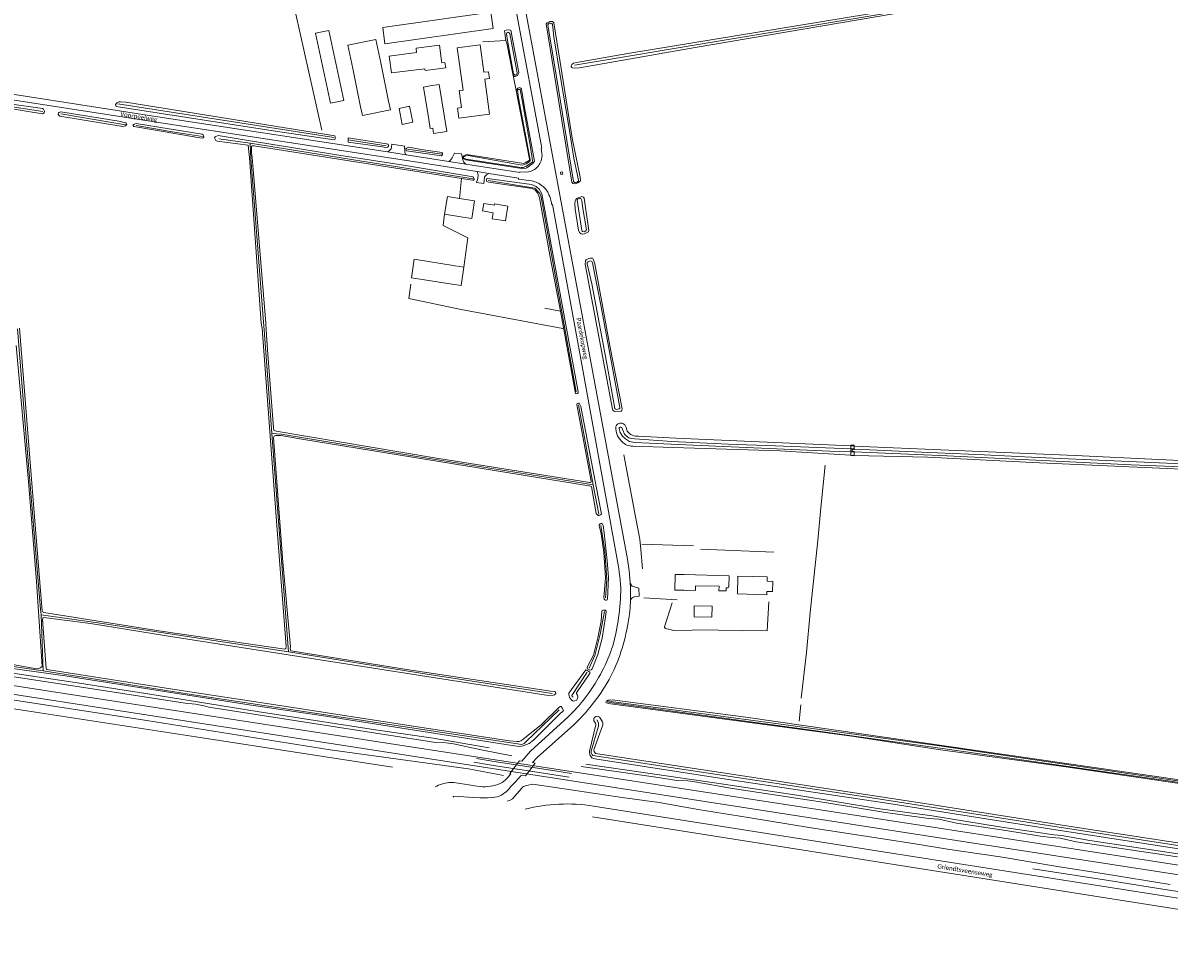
# Model space of a CAD drawing. Extents: x 177628 to 188968, y 384226 to 390673.
# Tile 350 of 393: x 187975 to 188619, y 384242 to 384767. Entities that reach past the tile are written whole.
import ezdxf

# ---------------------------------------------------------------- set-up
doc = ezdxf.new("R2010")
doc.units = 0
for name, color, linetype, lineweight in [('B01_T', 14, 'Continuous', 9), ('B02_F', 14, 'Continuous', 9), ('B02_T', 14, 'Continuous', 9), ('B03_F', 14, 'Continuous', 9), ('B04_F', 14, 'Continuous', 9), ('B11_F', 14, 'Continuous', 9), ('B14_F', 14, 'Continuous', 9), ('Q01_F', 253, 'Continuous', 9), ('Q01_T', 253, 'Continuous', 9), ('T02_F', 253, 'RASTER', 9), ('T03_F', 253, 'Continuous', 9), ('T04_F', 253, 'HAAG', 9), ('T05_F', 253, 'Continuous', 9), ('T07_F', 253, 'Continuous', 9), ('T09_F', 253, 'Continuous', 9), ('T09_T', 253, 'Continuous', 9), ('T13_F', 253, 'Continuous', 9), ('T22_F', 253, 'Continuous', 9), ('V00_F', 8, 'Continuous', 9), ('V00_T', 8, 'Continuous', 9), ('W01_F', 253, 'Continuous', 9), ('Z06', 7, 'Continuous', 9)]:
    doc.layers.add(name, color=color, linetype=linetype, lineweight=lineweight)
doc.styles.add('Legend', font='calibri.ttf')
doc.linetypes.add('HAAG', pattern='A,4,-1,[5,TOPOCAD.SHX,S=0.35,R=0,X=-0.35,Y=-0.35],-1', length=6)
doc.linetypes.add('RASTER', pattern='A,4,-1,[4,TOPOCAD.SHX,S=0.5,R=0,X=-0.5,Y=0],-1', length=6)

msp = doc.modelspace()

# ---------------------------------------------------------------- linework, layer by layer
at = {"layer": 'B01_T', "linetype": 'Continuous'}
for points in [[(188204.116, 384731.714), (188200.356, 384731.105), (188203.321, 384712.789)], [(188204.116, 384731.714), (188209.16, 384732.531), (188213.425, 384706.188), (188206.074, 384704.998), (188205.574, 384708.082), (188204.121, 384707.846), (188203.321, 384712.789)], [(188241.47, 384656.625), (188246.419, 384655.845), (188247.747, 384664.267), (188240.342, 384665.434), (188240.23, 384664.726), (188234.214, 384665.675), (188233.551, 384661.469)], [(188233.551, 384661.469), (188239.57, 384660.519), (188239.016, 384657.009), (188241.47, 384656.625)], [(188346.821, 384457.122), (188341.826, 384457.258), (188341.585, 384448.428), (188346.592, 384448.292)], [(188346.821, 384457.122), (188372.138, 384456.431), (188371.971, 384450.387), (188371.673, 384450.395)], [(188366.453, 384450.54), (188353.24, 384450.905), (188353.168, 384448.278), (188348.393, 384448.41), (188348.388, 384448.24), (188346.592, 384448.292)]]:
    msp.add_lwpolyline(points, dxfattribs=at)
at = {"layer": 'B02_F', "linetype": 'Continuous'}
msp.add_lwpolyline([(188213.8, 384669.599), (188212.245, 384659.64)], dxfattribs=at)
at = {"layer": 'B02_T', "linetype": 'Continuous'}
for points in [[(188234.308, 384739.455), (188232.302, 384754.83), (188219.36, 384753.108), (188222.63, 384729.415), (188220.499, 384729.124), (188221.786, 384719.539), (188219.524, 384719.226), (188220.278, 384713.665), (188237.378, 384715.924), (188234.818, 384735.546)], [(188176.367, 384744.718), (188180.791, 384723.211)], [(188165.02, 384719.96), (188160.587, 384741.465)], [(188165.02, 384719.96), (188166.03, 384715.06), (188181.799, 384718.311), (188180.791, 384723.211)], [(188192.596, 384720.279), (188186.626, 384719.04), (188188.471, 384710.149), (188194.441, 384711.388), (188192.596, 384720.279)], [(188278.375, 384683.547), (188278.605, 384682.178), (188277.636, 384681.992), (188277.384, 384683.35), (188278.375, 384683.547)], [(188213.8, 384669.599), (188220.553, 384668.538)], [(188220.553, 384668.538), (188229.006, 384667.21), (188227.444, 384657.265), (188222.489, 384658.043)], [(188212.245, 384659.64), (188222.489, 384658.043)], [(188195.215, 384634.381), (188218.142, 384630.701)], [(188223.081, 384629.93), (188221.46, 384619.54), (188216.523, 384620.311)], [(188218.142, 384630.701), (188223.081, 384629.93)], [(188216.523, 384620.311), (188193.554, 384623.975)], [(188393.274, 384447.723), (188393.219, 384445.785), (188376.788, 384446.254), (188377.073, 384456.244)], [(188377.073, 384456.244), (188393.504, 384455.785)], [(188393.504, 384455.785), (188393.436, 384453.406)], [(188352.55, 384439.518), (188352.42, 384433.36), (188362.447, 384433.147), (188362.578, 384439.306), (188352.55, 384439.518)]]:
    msp.add_lwpolyline(points, dxfattribs=at)
at = {"layer": 'B03_F', "linetype": 'Continuous'}
for points in [[(188238.164, 384773.132), (188239.451, 384764.018), (188178.745, 384755.447), (188177.458, 384764.561), (188238.164, 384773.132)], [(188139.707, 384761.36), (188147.231, 384762.956), (188155.577, 384723.615), (188148.053, 384722.019), (188139.707, 384761.36)]]:
    msp.add_lwpolyline(points, dxfattribs=at)
at = {"layer": 'B04_F', "linetype": 'Continuous'}
for points in [[(188157.982, 384702.586), (188158.052, 384701.481)], [(188158.052, 384701.481), (188158.132, 384700.212)], [(188442.277, 384524.144), (188442.272, 384523.938), (188440.418, 384523.985), (188440.423, 384524.188)], [(188440.423, 384524.188), (188440.472, 384526.106)], [(188440.472, 384526.106), (188440.515, 384527.794)], [(188440.515, 384527.794), (188440.558, 384529.462)], [(188440.558, 384529.462), (188440.567, 384529.833), (188442.443, 384529.785), (188442.432, 384529.381)], [(188442.39, 384527.719), (188442.381, 384527.399), (188441.194, 384527.43), (188441.166, 384526.323), (188442.332, 384526.293), (188442.326, 384526.033)], [(188442.326, 384526.033), (188442.277, 384524.144)], [(188442.432, 384529.381), (188442.39, 384527.719)]]:
    msp.add_lwpolyline(points, dxfattribs=at)
at = {"layer": 'B11_F', "linetype": 'Continuous'}
for points in [[(188370.448, 384447.922), (188366.383, 384448.035), (188366.453, 384450.54)], [(188371.656, 384449.767), (188370.499, 384449.772), (188370.448, 384447.922)], [(188371.673, 384450.395), (188371.656, 384449.767)]]:
    msp.add_lwpolyline(points, dxfattribs=at)
at = {"layer": 'B14_F', "linetype": 'Continuous'}
for points in [[(188176.367, 384744.718), (188173.649, 384757.904), (188157.869, 384754.651), (188160.587, 384741.465)], [(188210.531, 384745.755), (188209.323, 384754.718), (188196.187, 384752.946), (188196.509, 384750.563), (188181.06, 384748.48)], [(188181.06, 384748.48), (188182.318, 384739.153)], [(188201.241, 384740.321), (188212.846, 384741.886), (188212.438, 384744.917)], [(188212.438, 384744.917), (188210.659, 384744.679), (188210.531, 384745.755)], [(188182.318, 384739.153), (188201.167, 384741.432), (188201.241, 384740.321)], [(188234.308, 384739.455), (188236.909, 384739.752), (188237.38, 384735.851), (188234.818, 384735.546)], [(188195.215, 384634.381), (188193.554, 384623.975)], [(188393.436, 384453.406), (188396.6, 384453.316), (188396.438, 384447.633), (188393.274, 384447.723)]]:
    msp.add_lwpolyline(points, dxfattribs=at)
at = {"layer": 'Q01_F', "linetype": 'Continuous'}
for points in [[(188238.643, 384350.058), (188228.601, 384351.648)], [(188230.172, 384353.732), (188238.973, 384352.285)], [(188273.883, 384344.655), (188238.643, 384350.058)], [(188275.362, 384346.663), (188238.973, 384352.285)], [(188273.883, 384344.655), (188282.171, 384343.379)], [(188283.571, 384345.284), (188275.362, 384346.663)]]:
    msp.add_lwpolyline(points, dxfattribs=at)
at = {"layer": 'Q01_T', "linetype": 'Continuous'}
for points in [[(185911.203, 384713.178), (186000.145, 384699.372), (187292.38, 384499.72), (187999.855, 384390.097), (188499.942, 384313.085), (188870.824, 384255.75)], [(188870.034, 384250.659), (188499.895, 384307.795), (187999.747, 384385.247), (186999.89, 384539.685), (186000.018, 384694.382), (185910.533, 384708.249)]]:
    msp.add_lwpolyline(points, dxfattribs=at)
at = {"layer": 'T02_F', "linetype": 'RASTER'}
for points in [[(188143.294, 384706.949), (188128.697, 384772.088)], [(188220.553, 384668.538), (188221.726, 384679.736)], [(188223.081, 384629.93), (188225.36, 384646.469), (188211.51, 384653.367), (188212.245, 384659.64)], [(188278.704, 384595.41), (188221.485, 384606.031), (188192.162, 384612.229), (188193.328, 384620.316)]]:
    msp.add_lwpolyline(points, dxfattribs=at)
at = {"layer": 'T03_F', "linetype": 'Continuous'}
for points in [[(188246.61, 384757.202), (188233.738, 384756.573)], [(188250.784, 384737.527), (188247.207, 384755.855), (188246.61, 384757.202)], [(188252.402, 384729.233), (188250.784, 384737.527)], [(188224.564, 384693.181), (188256.786, 384688.108), (188257.532, 384688.467), (188259.671, 384689.752), (188259.951, 384690.55), (188252.402, 384729.233)]]:
    msp.add_lwpolyline(points, dxfattribs=at)
at = {"layer": 'T04_F', "linetype": 'HAAG'}
for points in [[(188323.049, 384474.177), (188352.166, 384473.212)], [(188355.986, 384471.331), (188397.25, 384469.698)], [(188324.106, 384444.161), (188342.949, 384443.04)], [(188352.509, 384426.045), (188351.156, 384425.834), (188341.113, 384425.683), (188336.446, 384426.85), (188335.857, 384427.456), (188335.882, 384427.815), (188340.111, 384441.228)], [(188352.509, 384426.045), (188393.561, 384425.497), (188394.484, 384441.831)]]:
    msp.add_lwpolyline(points, dxfattribs=at)
at = {"layer": 'T05_F', "linetype": 'Continuous'}
for points in [[(188277.374, 384605.204), (188271.819, 384634.499), (188265.53, 384668.87)], [(188268.648, 384606.834), (188277.374, 384605.204)]]:
    msp.add_lwpolyline(points, dxfattribs=at)
at = {"layer": 'T07_F', "linetype": 'Continuous'}
for points in [[(188285.226, 384743.325), (188364.777, 384756.75), (188483.528, 384776.453), (188589.421, 384793.956), (188595.583, 384795.124)], [(187962.409, 384718.952), (187962.361, 384719.559), (187962.897, 384720.408), (187963.427, 384720.781), (187964.474, 384720.813), (187986.41, 384717.437)], [(188028.622, 384721.647), (188105.615, 384709.68), (188150.05, 384702.732)], [(187996.668, 384715.997), (188032.888, 384709.932)], [(188039.02, 384709.459), (188061.566, 384705.55), (188076.237, 384703.283)], [(188085.355, 384702.003), (188102.973, 384699.501)], [(188102.973, 384699.501), (188164.644, 384689.626), (188228.264, 384679.626)], [(188102.973, 384699.501), (188103.143, 384694.978)], [(188158.052, 384701.481), (188179.433, 384698.138)], [(188103.274, 384691.025), (188103.143, 384694.978)], [(188191.315, 384696.194), (188210.638, 384693.398)], [(188210.638, 384693.398), (188210.676, 384693.393)], [(188103.274, 384691.025), (188110.406, 384598.926)], [(188286.236, 384559.921), (188278.061, 384604.874), (188266.561, 384669.246), (188265.734, 384671.21), (188262.876, 384674.204), (188236.768, 384678.642)], [(187985.633, 384434.58), (187985.218, 384437.574), (187977.192, 384534.615), (187972.28, 384595.159)], [(188110.406, 384598.926), (188110.771, 384594.733)], [(188110.771, 384594.733), (188115.224, 384536.416)], [(188295.681, 384507.668), (188287.456, 384552.479)], [(188115.224, 384536.416), (188124.465, 384413.685)], [(188115.224, 384536.416), (188120.404, 384535.957), (188195.553, 384523.595), (188279.728, 384510.145), (188295.681, 384507.668)], [(188323.38, 384460.448), (188322.543, 384471.205), (188321.846, 384477.046), (188319.731, 384488.59), (188312.953, 384524.464)], [(188412.671, 384387.78), (188415.486, 384413.35), (188417.682, 384435.823), (188419.933, 384456.942), (188421.863, 384476.238), (188423.613, 384494.652), (188426.043, 384518.63)], [(187155.044, 384507.027), (187303.123, 384484.009), (187403.478, 384468.962), (187455.696, 384460.545), (187525.967, 384449.942), (187599.804, 384438.997), (187647.879, 384431.374), (187733.295, 384418.152), (187803.877, 384407.044), (187894.313, 384393.008), (187970.249, 384381.607), (188072.422, 384365.876), (188183.005, 384348.906)], [(188295.681, 384507.668), (188298.953, 384491.057)], [(188300.089, 384484.746), (188302.254, 384470.437), (188303.391, 384454.334), (188302.57, 384444.019)], [(187986.733, 384403.07), (187939.753, 384409.825), (187899.492, 384416.128), (187863.976, 384421.921), (187822.954, 384428.114), (187780.272, 384434.774), (187769.178, 384436.41)], [(188124.465, 384413.685), (188053.005, 384424.516), (188018.616, 384429.778), (187985.633, 384434.58)], [(187985.633, 384434.58), (187986.733, 384403.07)], [(188302.026, 384436.318), (188299.645, 384423.6), (188296.561, 384411.606), (188293.503, 384404.466)], [(188124.465, 384413.685), (188201.091, 384401.443), (188272.736, 384390.228)], [(188276.592, 384381.211), (188257.902, 384363.122), (188256.89, 384362.281), (188255.548, 384361.635), (188068.661, 384390.004), (188007.809, 384399.772), (187986.733, 384403.07)], [(188292.328, 384402.247), (188283.659, 384389.099), (188283.89, 384388.62), (188284.454, 384388.183)], [(188411.413, 384374.741), (188412.327, 384384.031)], [(188294.646, 384357.884), (188298.592, 384371.423)], [(188298.716, 384373.867), (188297.86, 384375.543)], [(188849.089, 384269.637), (188766.438, 384282.976), (188708.808, 384291.949), (188639.997, 384302.494), (188551.62, 384316.111), (188449.838, 384332.08), (188345.615, 384347.704), (188295.567, 384355.426)]]:
    msp.add_lwpolyline(points, dxfattribs=at)
msp.add_arc((188293.23, 384372.92), 5.567, 344.398749, 9.792258, dxfattribs=at)
at = {"layer": 'T07_F', "linetype": 'Continuous', "extrusion": (0, 0, -1)}
msp.add_arc((-188297.061, 384357.387), 2.466, 307.302753, 11.615814, dxfattribs=at)
at = {"layer": 'T09_F', "linetype": 'Continuous'}
for points in [[(188315.257, 384749.91), (188286.39, 384744.85), (188284.635, 384744.465), (188283.761, 384743.84), (188283.317, 384743.065), (188283.351, 384742.57), (188283.653, 384742.154), (188284.081, 384741.901), (188284.943, 384741.703), (188288.074, 384741.882), (188352.99, 384753.417), (188474.389, 384773.96), (188545.666, 384785.543), (188595.533, 384793.971), (188596.26, 384794.372), (188596.536, 384794.964), (188596.648, 384795.58), (188596.429, 384796.036), (188595.917, 384796.25), (188315.257, 384749.91)], [(188249.5, 384763.154), (188248.407, 384763.247), (188246.845, 384763.048), (188245.938, 384762.725)], [(188246.61, 384757.202), (188245.938, 384762.725)], [(188249.5, 384763.154), (188253.917, 384739.306), (188253.285, 384737.694), (188251.816, 384736.987), (188251.169, 384737.078), (188250.784, 384737.527)], [(188277.111, 384745.031), (188273.638, 384767.207), (188272.887, 384767.918), (188272.044, 384767.971), (188271.281, 384767.859), (188269.913, 384767.201), (188269.369, 384766.633), (188283.67, 384677.617), (188284.379, 384676.886), (188285.612, 384676.765), (188287.163, 384677.256), (188288.571, 384678.348), (188288.362, 384680.48), (188283.836, 384702.31), (188277.111, 384745.031)], [(188224.564, 384693.181), (188223.112, 384692.52), (188222.698, 384691.918), (188222.486, 384691.314), (188222.643, 384690.987), (188224.049, 384690.156), (188256.874, 384685.245), (188257.442, 384685.318), (188258.461, 384685.708), (188261.82, 384688.129), (188262.691, 384689.453), (188257.19, 384719.679), (188255.399, 384729.875), (188255.003, 384730.489), (188254.238, 384730.825), (188253.464, 384730.553), (188252.402, 384729.233)], [(187963.937, 384717.999), (187963.847, 384719.032), (187964.177, 384719.392), (187964.34, 384719.471), (187964.951, 384719.664), (187965.637, 384719.492), (187986.371, 384716.1), (187987.268, 384716.533), (187987.405, 384717.503), (187987.29, 384717.95), (187986.897, 384718.767), (187986.335, 384719.099), (187962.602, 384722.455), (187961.384, 384722.27), (187960.565, 384721.675), (187960.513, 384720.946), (187960.728, 384718.367)], [(187996.679, 384717.242), (187995.539, 384716.895), (187995.209, 384716.535), (187995.158, 384715.806), (187995.394, 384715.317), (187995.992, 384714.7), (188031.477, 384708.858), (188033.025, 384709.402), (188033.312, 384709.641), (188033.645, 384710.203), (188033.53, 384710.65), (188033.333, 384711.059), (188032.928, 384711.065), (188029.174, 384711.972), (187996.679, 384717.242)], [(188150.588, 384703.766), (188033.139, 384722.525), (188030.147, 384722.894), (188029.212, 384722.746), (188027.988, 384722.157), (188027.408, 384721.274), (188027.48, 384720.706), (188027.755, 384720.135), (188118.301, 384706.212), (188150.146, 384701.373)], [(188048.668, 384706.979), (188037.638, 384709.008), (188037.278, 384709.338), (188037.121, 384709.665), (188037.98, 384710.178), (188038.878, 384710.61), (188076.062, 384704.581), (188076.663, 384704.167), (188076.89, 384703.07), (188076.518, 384702.589), (188076.11, 384702.393), (188074.734, 384702.535), (188048.668, 384706.979)], [(188100.806, 384701.211), (188084.924, 384703.921), (188083.252, 384703.217), (188082.959, 384702.573), (188083.074, 384702.126), (188083.706, 384701.022), (188084.431, 384700.768), (188101.9, 384698.52), (188102.169, 384694.829)], [(188221.726, 384679.736), (188227.931, 384678.756), (188228.418, 384678.789), (188228.829, 384679.188), (188228.914, 384679.43), (188228.285, 384680.736), (188189.164, 384687.24), (188152.865, 384692.891), (188100.806, 384701.211)], [(188103.737, 384694.076), (188103.795, 384697.924), (188104.083, 384698.163), (188105.095, 384698.148), (188221.726, 384679.736)], [(188150.146, 384701.373), (188150.584, 384701.723), (188150.737, 384701.998), (188150.795, 384702.51), (188150.769, 384703.146), (188150.588, 384703.766)], [(188157.982, 384702.586), (188179.617, 384699.13), (188180.384, 384698.997), (188180.584, 384698.792), (188180.777, 384698.181), (188180.647, 384697.616), (188180.197, 384697.299), (188178.939, 384697.196), (188177.283, 384697.504), (188158.132, 384700.212)], [(188102.564, 384691.501), (188102.169, 384694.829)], [(188102.564, 384691.501), (188109.185, 384598.377)], [(188104.063, 384691.519), (188103.737, 384694.076)], [(188111.778, 384598.419), (188104.86, 384682.553), (188104.063, 384691.519)], [(188210.803, 384694.303), (188199.138, 384695.96), (188192.068, 384697.282), (188190.765, 384696.856), (188190.393, 384696.375), (188190.904, 384695.314), (188210.473, 384692.502)], [(188210.473, 384692.502), (188211.045, 384693.183), (188211.066, 384693.743), (188210.803, 384694.303)], [(188265.53, 384668.87), (188265.079, 384670.542), (188264.195, 384671.888), (188263.12, 384673.142), (188261.373, 384674.072), (188236.824, 384677.726), (188235.925, 384678.12), (188235.698, 384678.837), (188235.851, 384679.501), (188236.33, 384679.732), (188261.025, 384676.267), (188263.674, 384675.18), (188265.413, 384673.774), (188266.897, 384671.181), (188281.974, 384588.338), (188287.349, 384559.751), (188287.246, 384559.229), (188286.909, 384558.948), (188286.334, 384558.671), (188285.766, 384558.87), (188277.374, 384605.204)], [(188285.669, 384662.482), (188285.503, 384665.712), (188285.575, 384667.135), (188285.916, 384667.912), (188286.584, 384668.54), (188287.206, 384668.839), (188288.323, 384669.275), (188289.357, 384669.568), (188289.787, 384669.417), (188290.318, 384669.162), (188290.64, 384668.705), (188293.268, 384650.514), (188293.032, 384649.839), (188292.427, 384649.292), (188290.934, 384648.574), (188289.615, 384648.449), (188288.897, 384648.563), (188288.025, 384649.42), (188287.426, 384650.664), (188285.669, 384662.482)], [(188296.587, 384631.737), (188295.942, 384634.031), (188295.46, 384634.82), (188295.174, 384634.989), (188294.043, 384635.006), (188293.361, 384634.831), (188292.49, 384634.412), (188291.701, 384633.93), (188291.323, 384633.442), (188291.173, 384631.633), (188306.594, 384550.05), (188306.853, 384549.511), (188307.746, 384548.716), (188311.393, 384548.99), (188311.855, 384549.621), (188312.07, 384550.235), (188305.285, 384584.808), (188296.587, 384631.737)], [(188053.018, 384425.369), (187986.971, 384435.808), (187986.372, 384436.151), (187986.178, 384436.56), (187981.837, 384489.679), (187973.373, 384595.584)], [(188109.788, 384595.451), (188117.884, 384484.639), (188123.263, 384416.654), (188123.045, 384415.644), (188122.758, 384415.405), (188122.513, 384415.287), (188053.018, 384425.369)], [(188109.788, 384595.451), (188109.185, 384598.377)], [(188111.778, 384598.419), (188112.046, 384594.728)], [(188116.302, 384538.266), (188116.039, 384539.647), (188112.767, 384583.413), (188112.046, 384594.728)], [(187971.59, 384585.858), (187978.377, 384509.437), (187982.956, 384453.302), (187986.049, 384405.472), (187985.402, 384404.854), (187984.891, 384404.612), (187983.974, 384404.304), (187983.086, 384404.197), (187955.518, 384409.055)], [(188252.916, 384363.271), (188248.764, 384363.775), (188194.623, 384371.964), (188122.031, 384383.235), (188064.213, 384392.078), (187988.823, 384403.789), (187988.525, 384404.024), (187988.278, 384404.282), (187986.258, 384431.977), (187986.474, 384432.579), (187986.708, 384432.877), (187987.066, 384433.047), (188013.25, 384429.66), (188055.977, 384422.772), (188270.571, 384389.236), (188273.246, 384389.317), (188274.02, 384389.589), (188274.761, 384390.348), (188274.371, 384391.366), (188271.905, 384391.687), (188192.229, 384403.704), (188125.82, 384414.266), (188125.515, 384415.526), (188125.569, 384416.457), (188121.343, 384464.086), (188116.159, 384534.176), (188116.495, 384534.941), (188117.148, 384535.255), (188118.203, 384535.361), (188120.228, 384535.33), (188132.108, 384533.207), (188294.382, 384506.86), (188294.866, 384506.69), (188297.391, 384491.418), (188298.509, 384490.348), (188299.117, 384490.339), (188299.77, 384490.653), (188300.344, 384491.131), (188288.774, 384551.511), (188287.871, 384553.389), (188287.508, 384553.516), (188286.979, 384553.362), (188286.734, 384553.244), (188286.565, 384552.76), (188294.627, 384509.692), (188294.54, 384509.248), (188294.089, 384508.93), (188293.642, 384508.815), (188287.944, 384509.793), (188206.581, 384522.807)], [(188206.581, 384522.807), (188117.589, 384537.679), (188116.302, 384538.266)], [(188440.558, 384529.462), (188342.11, 384533.72)], [(188340.58, 384528.47), (188400.543, 384526.744), (188440.326, 384524.19), (188440.423, 384524.188)], [(188442.277, 384524.144), (188440.423, 384524.188)], [(188440.558, 384529.462), (188442.432, 384529.381)], [(188664.336, 384514.768), (188609.876, 384517.049), (188546.555, 384519.916), (188483.507, 384523.17), (188442.277, 384524.144)], [(188442.432, 384529.381), (188566.463, 384524.016), (188660.475, 384519.648)], [(188300.116, 384480.134), (188299.146, 384484.75), (188299.15, 384485.065), (188299.6, 384485.594), (188299.98, 384485.777), (188300.423, 384485.834), (188300.954, 384485.542), (188301.321, 384484.78), (188301.825, 384480.644), (188303.636, 384464.861), (188304.284, 384455.555), (188303.753, 384443.336), (188303.528, 384442.993), (188303.147, 384442.81), (188302.58, 384442.85), (188301.8, 384443.334), (188301.623, 384444.188), (188302.673, 384455.327), (188301.657, 384469.46), (188300.116, 384480.134)], [(188300.164, 384430.974), (188300.564, 384436.64), (188300.757, 384436.889), (188301.107, 384437.136), (188302.683, 384437.113), (188302.958, 384436.541), (188302.689, 384433.362), (188300.807, 384421.353), (188298.276, 384412.316), (188295.066, 384404.202), (188294.522, 384403.706), (188293.824, 384403.37), (188292.512, 384404.146), (188292.268, 384404.654), (188292.402, 384405.188), (188295.906, 384411.879), (188298.416, 384421.61), (188300.164, 384430.974)], [(187924.923, 384410.591), (187999.058, 384400.189), (188102.347, 384384.004), (188144.133, 384377.766), (188250.172, 384361.012), (188254.515, 384360.6), (188256.473, 384360.917), (188259.706, 384362.161), (188262.098, 384364.016), (188277.615, 384379.538), (188278.473, 384380.029), (188278.957, 384380.81), (188278.132, 384382.524), (188277.761, 384382.971), (188277.161, 384382.917), (188276.334, 384382.362), (188266.643, 384372.928), (188256.116, 384364.421), (188255.035, 384363.744), (188254.209, 384363.346), (188252.916, 384363.271)], [(188293.344, 384400.793), (188293.829, 384401.574), (188293.777, 384402.331), (188292.061, 384403.46), (188291.527, 384403.594), (188282.064, 384390.438), (188282.055, 384389.808), (188282.135, 384388.83), (188282.438, 384388.037), (188283.677, 384386.601), (188284.175, 384386.215), (188284.488, 384386.053), (188286.416, 384386.433), (188286.743, 384387.216), (188287.138, 384388.345), (188287.084, 384388.944), (188286.87, 384389.389), (188286.409, 384390.183), (188286.322, 384390.689), (188286.71, 384391.345), (188293.344, 384400.793)], [(188381.583, 384377.005), (188306.371, 384386.848), (188303.977, 384386.601), (188303.161, 384386.208), (188302.786, 384385.525), (188302.904, 384385.28), (188304.152, 384384.775), (188442.435, 384366.082), (188489.649, 384358.848), (188560.002, 384349.281), (188630.203, 384338.994), (188720.817, 384324.433), (188815.346, 384310.282), (188867.338, 384302.958), (188868.189, 384303.303), (188868.504, 384303.882), (188867.695, 384305.419), (188864.327, 384306.124), (188658.782, 384336.9), (188381.583, 384377.005)], [(188299.609, 384376.374), (188300.938, 384374.344)], [(188293.623, 384357.828), (188297.193, 384372.744)], [(188296.972, 384373.617), (188296.167, 384374.913)], [(188300.989, 384372.064), (188296.287, 384359.212)], [(188848.445, 384271.113), (188705.522, 384293.848), (188642.529, 384303.559), (188567.634, 384314.933), (188478.34, 384329.143), (188297.085, 384356.629)], [(188293.908, 384355.897), (188293.997, 384355.473), (188294.329, 384354.841), (188295.036, 384354.138), (188296.643, 384353.64), (188370.42, 384342.215), (188460.736, 384328.745), (188552.083, 384314.339), (188630.825, 384302.167), (188723.471, 384287.975), (188767.1, 384281.846)], [(188247.427, 384329.829), (188248.727, 384330.238), (188250.303, 384331.102), (188254.083, 384335.365), (188255.358, 384336.932), (188256.024, 384337.628), (188256.63, 384337.981), (188258.169, 384338.654), (188261.779, 384339.384), (188311.99, 384331.846), (188332.872, 384329.003), (188354.769, 384325.214), (188382.871, 384320.561), (188418.151, 384314.766), (188475.583, 384306.004), (188494.782, 384302.825), (188524.388, 384298.586), (188556.556, 384293.011), (188583.077, 384289.006), (188619.902, 384282.956)], [(188854.016, 384242.196), (188834.723, 384245.945), (188803.077, 384251.314), (188771.265, 384256.147), (188742.161, 384261.133), (188709.259, 384265.943), (188667.786, 384272.712), (188633.821, 384277.513), (188608.635, 384281.533), (188585.513, 384285.296), (188542.833, 384291.74)]]:
    msp.add_lwpolyline(points, dxfattribs=at)
at = {"layer": 'T09_F', "linetype": 'Continuous', "extrusion": (0, 0, -1)}
for centre, radius, start, end in [((-188297.896, 384375.624), 1.87, 337.660463, 156.340731), ((-188297.904, 384373.136), 3.266, 158.28488, 199.152316), ((-188297.543, 384357.42), 3.941, 337.266542, 5.941895)]:
    msp.add_arc(centre, radius, start, end, dxfattribs=at)
at = {"layer": 'T09_F', "linetype": 'Continuous'}
for centre, radius, start, end in [((188295.827, 384372.863), 1.371, 355.035496, 33.376474), ((188298.326, 384358.427), 2.185, 158.954392, 235.381953)]:
    msp.add_arc(centre, radius, start, end, dxfattribs=at)
at = {"layer": 'T09_T', "linetype": 'Continuous'}
for points in [[(188308.439, 384538.792), (188308.758, 384536.868), (188309.44, 384535.041)], [(188314.87, 384537.709), (188314.19, 384539.82)], [(188309.44, 384535.041), (188310.534, 384533.394), (188311.829, 384531.901)], [(188342.11, 384533.72), (188321.25, 384534.86)], [(188318.017, 384529.25), (188340.58, 384528.47)]]:
    msp.add_lwpolyline(points, dxfattribs=at)
for centre, radius, start, end in [((188311.299, 384539.39), 2.922, 8.455391, 191.813951), ((188320.635, 384542.051), 7.217, 216.983626, 274.889908), ((188317.876, 384537.468), 8.22, 222.635136, 270.983329)]:
    msp.add_arc(centre, radius, start, end, dxfattribs=at)
at = {"layer": 'T13_F', "linetype": 'Continuous'}
for points in [[(187357.665, 384496.81), (187495.118, 384475.586), (187532.332, 384469.907), (187559.938, 384465.63), (187594.674, 384460.031), (187635.666, 384453.636), (187679.335, 384447.005), (187719.684, 384440.119), (187756.758, 384434.999), (187770.408, 384432.194), (187796.288, 384428.789), (187812.005, 384425.71), (187849.447, 384420.076), (187884.668, 384414.644), (187914.541, 384409.937), (187938.017, 384406.458), (188004.606, 384396.463), (188046.559, 384390.021), (188080.26, 384384.496), (188106.981, 384380.238), (188173.385, 384369.842), (188205.867, 384365.304), (188237.344, 384359.853)], [(187429.057, 384470.565), (187479.835, 384462.246), (187487.419, 384461.298), (187549.871, 384451.193), (187631.228, 384439.279), (187659.954, 384434.808), (187665.726, 384433.254), (187676.342, 384431.221), (187684.511, 384430.633), (187812.083, 384411.349), (187888.444, 384399.172), (187961.769, 384387.91), (188045.009, 384375.208), (188148.028, 384358.673), (188225.573, 384347.896), (188245.354, 384344.233)], [(188250.069, 384355.297), (188232.84, 384358.663), (188217.152, 384361.944), (188213.195, 384362.638), (188207.226, 384362.694), (188079.712, 384382.611), (188077.2, 384383.425), (188074.228, 384384.022), (188072.286, 384384.293), (188066.53, 384384.825), (188016.764, 384392.577), (187944.403, 384403.535)], [(188859.42, 384263.019), (188838.247, 384266.934), (188767.913, 384277.82), (188763.078, 384278.702), (188706.017, 384287.234), (188663.418, 384293.704), (188625.532, 384300.034), (188574.847, 384307.69), (188559.09, 384310.55), (188554.799, 384310.911), (188524.03, 384315.343), (188486.279, 384321.543), (188455.488, 384325.761), (188410.155, 384333.211), (188363.955, 384340.137), (188291.635, 384350.581)], [(188288.923, 384349.22), (188330.951, 384343.324), (188342.644, 384341.416), (188348.822, 384341.174), (188352.85, 384340.674), (188373.948, 384336.862), (188416.037, 384330.595), (188425.913, 384329.074), (188459.979, 384323.488), (188484.368, 384320.066), (188490.016, 384319.68), (188499.801, 384317.439), (188527.584, 384313.316), (188547.045, 384310.189), (188553.314, 384309.39), (188558.11, 384309.092), (188567.146, 384306.995), (188624.075, 384298.46)]]:
    msp.add_lwpolyline(points, dxfattribs=at)
at = {"layer": 'T22_F', "linetype": 'Continuous'}
for points in [[(188189.619, 384697.857), (188182.643, 384698.963)], [(188221.794, 384693.538), (188217.709, 384693.882)], [(188234.284, 384676.903), (188230.098, 384677.56)], [(188321.472, 384445.089), (188321.426, 384449.549)]]:
    msp.add_lwpolyline(points, dxfattribs=at)
at = {"layer": 'V00_F', "linetype": 'Continuous'}
for points in [[(188180.073, 384694.665), (188181.131, 384695.225), (188182.177, 384696.341), (188182.441, 384697.49), (188182.643, 384698.963)], [(188190.642, 384693.045), (188190.175, 384693.485), (188189.801, 384694.582), (188189.619, 384697.857)], [(188214.553, 384689.299), (188215.384, 384689.801), (188216.394, 384691.309), (188217.302, 384692.818), (188217.709, 384693.882)], [(188224.195, 384687.781), (188223.12, 384688.847), (188222.399, 384690.134), (188221.794, 384693.538)], [(188266.948, 384693.706), (188266.431, 384696.663), (188266.867, 384696.733)], [(188230.58, 384683.568), (188231.171, 384681.81), (188230.933, 384679.653), (188230.098, 384677.56)], [(188236.999, 384682.56), (188235.772, 384681.714), (188234.96, 384681.068), (188234.602, 384680.538), (188234.284, 384676.903)], [(188253.745, 384679.932), (188253.666, 384679.313), (188261.146, 384678.33)], [(188254.491, 384683.01), (188254.514, 384683.547), (188258.078, 384683.312)], [(188272.252, 384666.144), (188272.482, 384664.961), (188272.901, 384665.051)], [(188316.461, 384452.647), (188317.08, 384451.362), (188317.688, 384450.715), (188319.016, 384450.216), (188320.822, 384449.651), (188321.426, 384449.549)], [(188316.693, 384442.991), (188317.404, 384443.877), (188318.008, 384444.267), (188318.831, 384444.614), (188319.732, 384444.899), (188321.472, 384445.089)], [(188217.129, 384332.665), (188217.253, 384331.99)]]:
    msp.add_lwpolyline(points, dxfattribs=at)
for centre, radius, start, end in [((188258.572, 384692.715), 8.435, 338.416111, 6.748596), ((188256.893, 384692.907), 10.076, 305.519366, 340.912943), ((188257.848, 384692.6), 9.291, 271.420968, 301.8266)]:
    msp.add_arc(centre, radius, start, end, dxfattribs=at)
at = {"layer": 'V00_F', "linetype": 'Continuous', "extrusion": (0, 0, -1)}
for centre, radius, start, end in [((-188259.284, 384666.797), 11.682, 99.171598, 132.377185), ((-188260.777, 384666.706), 10.806, 126.191747, 158.861879), ((-188252.676, 384662.463), 19.919, 155.880635, 169.351331)]:
    msp.add_arc(centre, radius, start, end, dxfattribs=at)
at = {"layer": 'V00_T', "linetype": 'Continuous'}
for points in [[(188201.42, 385075.915), (188243.162, 384852.12), (188261.133, 384756.42), (188271.711, 384698.73), (188314.959, 384465.895)], [(188266.867, 384696.733), (188238.113, 384851.37), (188224.828, 384922.636)], [(187344.397, 384819.999), (187469.883, 384800.7), (187556.602, 384787.3), (187840.986, 384743.765), (188047.903, 384711.7), (188194.502, 384689.23), (188230.58, 384683.568)], [(187935.478, 384732.352), (188048.582, 384714.81), (188180.073, 384694.665)], [(188180.073, 384694.665), (188190.642, 384693.045)], [(188190.642, 384693.045), (188214.553, 384689.299)], [(188214.553, 384689.299), (188224.195, 384687.781)], [(188224.195, 384687.781), (188254.491, 384683.01)], [(188230.58, 384683.568), (188236.999, 384682.56)], [(188236.999, 384682.56), (188253.745, 384679.932)], [(188309.3, 384464.745), (188287.18, 384587.59), (188272.901, 384665.051)], [(188316.461, 384452.647), (188315.875, 384459.29), (188314.959, 384465.895)], [(188316.461, 384452.647), (188316.617, 384449.629), (188316.705, 384446.608), (188316.72, 384444.799), (188316.693, 384442.991)], [(188281.525, 384377.09), (188260.523, 384357.89), (188255.632, 384352.38), (188254.343, 384352.57), (188248.862, 384345.3), (188249.453, 384345.2), (188247.42, 384342.719)], [(188284.919, 384372.793), (188264.273, 384354.39), (188261.553, 384351.46), (188263.123, 384351.23), (188257.783, 384343.96), (188255.242, 384344.27), (188251.902, 384340.56), (188249.21, 384337.775)], [(188225.92, 384338.905), (188220.955, 384339.79), (188217.465, 384340.285), (188216.047, 384340.351), (188214.628, 384340.295)], [(188225.92, 384338.905), (188229.084, 384338.373), (188232.278, 384338.07)], [(188217.129, 384332.665), (188220.545, 384332.52), (188228.025, 384331.895), (188232.18, 384331.635), (188236.398, 384331.61), (188239.098, 384331.886), (188241.781, 384332.302)], [(188295.818, 384327.06), (188462.122, 384300.82), (188741.394, 384256.86)], [(188295.377, 384320.959), (188464.822, 384294.18), (188628.648, 384268.434)]]:
    msp.add_lwpolyline(points, dxfattribs=at)
for centre, radius, start, end in [((188221.281, 384446.169), 89.958, 0.851225, 11.917424), ((188183.905, 384451.055), 127.374, 350.959012, 358.403072), ((188237.31, 384445.063), 79.41, 349.221331, 358.50492), ((188222.623, 384442.681), 87.848, 341.793749, 352.384401), ((188200.862, 384449.028), 115.994, 342.249199, 350.664544), ((188213.34, 384447.721), 98.259, 322.429877, 340.692881), ((188223.046, 384442.678), 92.933, 320.933537, 341.807789), ((188223.453, 384439.36), 85.146, 313.002228, 322.740498), ((188217.249, 384444.596), 98.665, 313.302364, 322.190086), ((188217.088, 384319.425), 21.014, 96.723138, 118.976131), ((188234.692, 384359.552), 21.617, 263.587466, 293.937192), ((188237.545, 384345.831), 14.177, 287.38739, 325.371316), ((188237.746, 384351.668), 13.178, 295.711601, 317.231753), ((188280.846, 384232.14), 96.094, 81.036759, 104.04442)]:
    msp.add_arc(centre, radius, start, end, dxfattribs=at)
at = {"layer": 'W01_F', "linetype": 'Continuous'}
for points in [[(188273.695, 384759.262), (188272.803, 384766.253), (188272.442, 384766.837), (188272.012, 384767.069), (188271.53, 384767.076), (188271.062, 384766.97), (188270.591, 384766.704), (188270.294, 384766.162), (188276.099, 384730.977), (188284.755, 384678.015), (188284.897, 384677.804), (188285.294, 384677.476), (188285.711, 384677.438), (188286.568, 384677.731), (188287.021, 384677.949), (188287.38, 384678.281), (188287.402, 384678.651), (188286.816, 384681.36), (188284.857, 384691.149), (188281.956, 384708.862), (188277.131, 384737.617), (188273.695, 384759.262)], [(188248.867, 384761.285), (188248.574, 384761.618), (188248.137, 384761.705), (188247.644, 384761.688), (188247.282, 384761.508), (188246.932, 384761.035)], [(188246.932, 384761.035), (188247.495, 384757.364), (188251.039, 384738.564), (188251.353, 384738.077), (188251.607, 384737.88), (188252.121, 384737.808), (188252.574, 384738.026), (188252.9, 384738.343), (188252.977, 384739.178), (188250.712, 384751.013), (188248.867, 384761.285)], [(188256.031, 384722.731), (188254.652, 384729.495), (188254.466, 384729.718), (188254.154, 384729.881), (188253.775, 384729.855), (188253.488, 384729.639), (188253.232, 384729.359), (188253.798, 384725.096), (188260.238, 384690.273), (188260.264, 384689.894), (188260.13, 384689.36), (188257.997, 384687.943), (188257.172, 384687.546), (188256.222, 384687.245), (188254.743, 384687.393), (188225.484, 384692.623), (188224.158, 384692.454), (188223.078, 384691.935), (188222.883, 384691.528), (188223.036, 384691.211), (188224.414, 384690.623), (188255.225, 384685.905), (188256.612, 384685.947), (188257.277, 384686.189), (188257.912, 384686.495), (188261.03, 384688.464), (188261.446, 384688.899), (188261.674, 384689.4), (188261.71, 384689.652), (188260.502, 384697.359), (188256.031, 384722.731)], [(188289.809, 384663.953), (188289.29, 384667.418), (188288.976, 384668.071), (188288.734, 384668.414), (188288.21, 384668.469), (188287.39, 384668.342), (188286.955, 384668.133), (188286.828, 384667.918), (188286.76, 384667.503), (188289.282, 384650.487), (188289.461, 384650.036), (188289.644, 384649.895), (188290.677, 384649.817), (188291.656, 384650.25), (188291.813, 384650.479), (188291.944, 384650.925), (188289.809, 384663.953)], [(188294.96, 384620.439), (188292.291, 384631.793), (188292.41, 384632.501), (188292.583, 384632.776), (188293.19, 384633.107), (188293.749, 384633.299), (188294.167, 384633.385), (188294.552, 384633.302), (188294.873, 384633.112), (188295.278, 384632.35), (188300.168, 384607.55), (188310.769, 384550.992), (188310.656, 384550.67), (188310.311, 384550.274), (188308.808, 384549.895), (188308.165, 384550.275), (188307.954, 384550.556), (188303.162, 384576.744), (188294.96, 384620.439)], [(188314.328, 384535.058), (188313.371, 384536.091), (188312.463, 384538.297), (188311.999, 384539.261), (188311.728, 384539.743), (188311.33, 384539.934), (188310.929, 384539.971), (188310.588, 384539.884), (188310.383, 384539.594), (188310.287, 384539.317), (188310.976, 384536.93)], [(188310.976, 384536.93), (188312.259, 384534.981), (188313.808, 384533.353), (188316.148, 384531.913), (188318.872, 384531.347), (188351.925, 384529.831), (188428.688, 384526.575), (188440.472, 384526.106)], [(188440.515, 384527.794), (188397.936, 384529.492), (188371.588, 384530.444), (188339.986, 384531.969), (188319.135, 384533.427), (188317.3, 384533.578), (188315.841, 384534.063), (188314.328, 384535.058)], [(188442.326, 384526.033), (188440.472, 384526.106)], [(188440.515, 384527.794), (188442.39, 384527.719)], [(188678.317, 384515.604), (188597.918, 384518.905), (188494.683, 384523.951), (188442.326, 384526.033)], [(188442.39, 384527.719), (188442.685, 384527.707), (188480.103, 384525.955), (188515.317, 384524.407), (188545.686, 384522.977), (188630.782, 384519.165)], [(188680.212, 384333.001), (188584.653, 384347.104), (188489.034, 384361.014), (188394.196, 384374.051), (188307.02, 384385.659), (188304.083, 384386.201), (188303.895, 384386.102), (188303.742, 384385.781), (188303.776, 384385.718), (188305.027, 384385.172), (188325.306, 384382.516), (188412.906, 384370.408), (188498.563, 384358.481), (188644.824, 384337.5)]]:
    msp.add_lwpolyline(points, dxfattribs=at)

# ---------------------------------------------------------------- texts
at = {"layer": 'Z06', "linetype": 'Continuous', "style": 'Legend'}
for s, rotation, p in [('Voorpeelweg', 351.083963, (188029.817, 384714.844)), ('Paardekopweg', 280.48939, (188286.239, 384601.15)), ('Griendtsveenseweg', 350.848604, (188489.001, 384292.107))]:
    msp.add_text(s, height=2.5, rotation=rotation, dxfattribs=at).set_placement(p)

doc.saveas('drawing.dxf')
